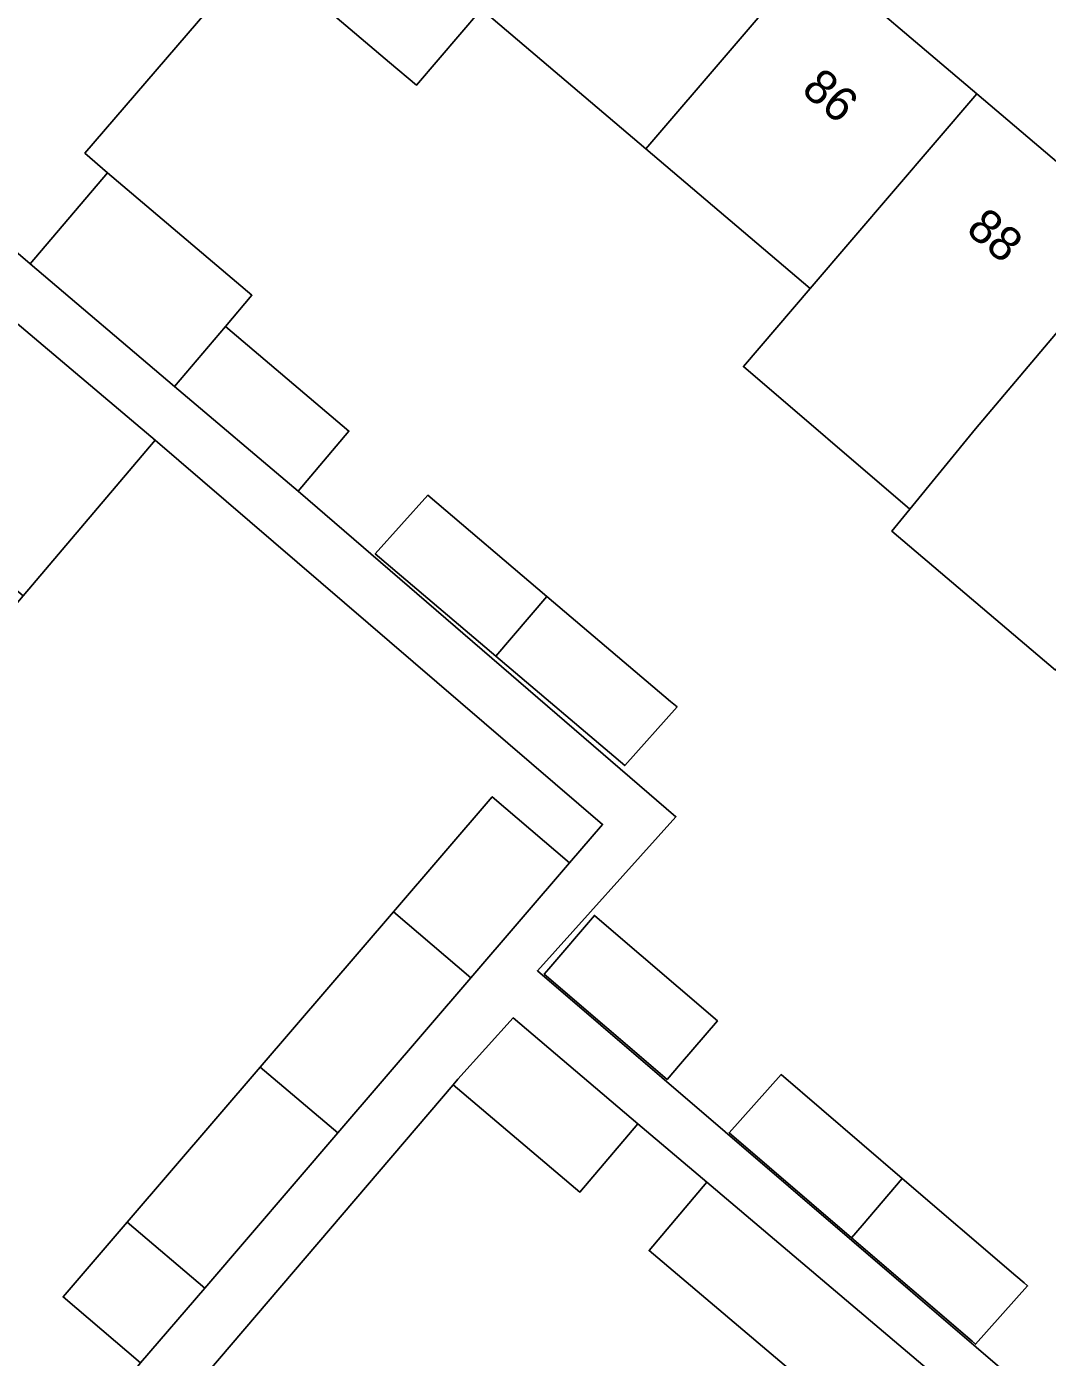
# Model space of a CAD drawing. Extents: x 162523 to 163266, y 381230 to 382050.
# Drawn here: x 163126.1 to 163155.81, y 381671.51 to 381710.23 of the extents above; entities that cross this region are included whole.
import ezdxf

# ---------------------------------------------------------------- set-up
doc = ezdxf.new("R2010")
doc.units = 0
for name, color, linetype in [('IMGEO_Erf', 7, 'Continuous'), ('IMGEO_Muur', 7, 'Continuous'), ('IMGEO_Pand', 7, 'Continuous'), ('IMGEO_Pand_nummerreeks', 7, 'Continuous'), ('IMGEO_Voetpad_open', 7, 'Continuous')]:
    doc.layers.add(name, color=color, linetype=linetype)

msp = doc.modelspace()

# ---------------------------------------------------------------- linework, layer by layer
at = {"layer": 'IMGEO_Erf'}
for points in [[(163220.342, 381656.94), (163142.194, 381723.423), (163139.589, 381720.366), (163141.934, 381718.394), (163142.481, 381719.018), (163144.569, 381717.246), (163143.99, 381716.563), (163144.186, 381716.396), (163148.973, 381712.334), (163153.756, 381708.275), (163158.535, 381704.219)], [(163156.049, 381691.503), (163151.287, 381695.545), (163151.815, 381696.193), (163146.969, 381700.338), (163148.913, 381702.612), (163144.129, 381706.671), (163139.682, 381710.445), (163139.342, 381710.733), (163137.452, 381708.523), (163136.669, 381709.187), (163132.857, 381712.423), (163127.802, 381706.548), (163128.456, 381705.978), (163132.66, 381702.415), (163131.891, 381701.507), (163135.487, 381698.459), (163134.008, 381696.714), (163145.004, 381687.238), (163140.97, 381682.758), (163159.202, 381667.12)], [(163156.896, 381663.899), (163153.342, 381666.904), (163155.023, 381668.883), (163153.012, 381670.586), (163151.33, 381668.605), (163144.22, 381674.618), (163145.907, 381676.604), (163143.897, 381678.307), (163142.209, 381676.319), (163138.519, 381679.439), (163128.484, 381667.696), (163133.212, 381663.677), (163137.76, 381659.81), (163142.309, 381655.943), (163144.491, 381658.512), (163149.039, 381654.645), (163146.857, 381652.076), (163151.406, 381648.209), (163155.954, 381644.343)]]:
    msp.add_lwpolyline(points, dxfattribs=at)
for points in [[(163132.906, 381679.956), (163136.779, 381684.471), (163139.655, 381687.823), (163141.902, 381685.895), (163142.866, 381687.018), (163129.847, 381698.192), (163126, 381693.663), (163122.134, 381689.113), (163124.245, 381687.324), (163120.381, 381682.775), (163118.27, 381684.564), (163114.404, 381680.014), (163110.538, 381675.463), (163106.497, 381670.706), (163117.58, 381661.297), (163121.655, 381666.095), (163120.341, 381667.209), (163121.496, 381668.569), (163124.884, 381665.692), (163129.421, 381671.346), (163127.168, 381673.267), (163129.032, 381675.44)], [(163141.249, 381693.65), (163144.846, 381690.596), (163145.037, 381690.434), (163143.514, 381688.73), (163139.764, 381691.913), (163136.254, 381694.892), (163137.778, 381696.595)], [(163145.137, 381680.048), (163144.746, 381679.592), (163141.168, 381682.66), (163141.301, 381682.816), (163142.63, 381684.367), (163142.849, 381684.18), (163146.209, 381681.299)], [(163151.59, 381676.716), (163154.895, 381673.882), (163155.135, 381673.676), (163155.239, 381673.587), (163153.725, 381671.893), (163153.621, 381671.982), (163150.114, 381674.989), (163146.548, 381678.047), (163148.062, 381679.74)]]:
    msp.add_lwpolyline(points, close=True, dxfattribs=at)
at = {"layer": 'IMGEO_Muur'}
msp.add_lwpolyline([(163128.456, 381705.978), (163127.802, 381706.548), (163132.857, 381712.423)], dxfattribs=at)
at = {"layer": 'IMGEO_Pand'}
for points in [[(163144.186, 381716.396), (163143.99, 381716.563), (163144.569, 381717.246), (163142.481, 381719.018), (163141.934, 381718.394), (163139.589, 381720.366), (163132.857, 381712.423), (163136.669, 381709.187), (163137.452, 381708.523), (163139.342, 381710.733)], [(163148.973, 381712.334), (163144.186, 381716.396), (163139.342, 381710.733), (163139.682, 381710.445), (163144.129, 381706.671)], [(163148.913, 381702.612), (163153.756, 381708.275), (163148.973, 381712.334), (163144.129, 381706.671)], [(163158.535, 381704.219), (163153.756, 381708.275), (163148.913, 381702.612), (163146.969, 381700.338), (163151.815, 381696.193), (163153.721, 381698.531)], [(163128.456, 381705.978), (163126.209, 381703.326), (163130.412, 381699.763), (163131.891, 381701.507), (163132.66, 381702.415)], [(163163.395, 381700.094), (163158.535, 381704.219), (163153.721, 381698.531), (163151.815, 381696.193), (163151.287, 381695.545), (163156.049, 381691.503)], [(163126, 381693.663), (163129.847, 381698.192), (163124.567, 381702.644), (163120.729, 381698.13)], [(163131.891, 381701.507), (163130.412, 381699.763), (163134.008, 381696.714), (163135.487, 381698.459)], [(163141.249, 381693.65), (163137.778, 381696.595), (163136.254, 381694.892), (163139.764, 381691.913)], [(163141.249, 381693.65), (163139.764, 381691.913), (163143.514, 381688.73), (163145.037, 381690.434), (163144.846, 381690.596)], [(163136.779, 381684.471), (163139.038, 381682.556), (163141.902, 381685.895), (163139.655, 381687.823)], [(163136.779, 381684.471), (163132.906, 381679.956), (163135.165, 381678.041), (163139.038, 381682.556)], [(163141.168, 381682.66), (163144.746, 381679.592), (163145.137, 381680.048), (163146.209, 381681.299), (163142.849, 381684.18), (163142.63, 381684.367), (163141.301, 381682.816)], [(163140.262, 381681.386), (163138.659, 381679.603), (163138.519, 381679.439), (163142.209, 381676.319), (163143.897, 381678.307)], [(163131.291, 381673.526), (163135.165, 381678.041), (163132.906, 381679.956), (163129.032, 381675.44)], [(163150.114, 381674.989), (163150.421, 381675.348), (163151.59, 381676.716), (163148.062, 381679.74), (163146.548, 381678.047)], [(163145.907, 381676.604), (163144.22, 381674.618), (163151.33, 381668.605), (163153.012, 381670.586)], [(163151.59, 381676.716), (163150.421, 381675.348), (163150.114, 381674.989), (163153.621, 381671.982), (163153.725, 381671.893), (163155.239, 381673.587), (163155.135, 381673.676), (163154.895, 381673.882)], [(163129.032, 381675.44), (163127.168, 381673.267), (163129.421, 381671.346), (163131.291, 381673.526)]]:
    msp.add_lwpolyline(points, close=True, dxfattribs=at)
at = {"layer": 'IMGEO_Voetpad_open'}
for points in [[(163123.788, 381703.302), (163124.567, 381702.644), (163125.584, 381703.861), (163126.209, 381703.326), (163128.456, 381705.978), (163127.802, 381706.548), (163132.857, 381712.423), (163139.589, 381720.366), (163142.194, 381723.423), (163145.337, 381726.7)], [(163159.202, 381667.12), (163140.97, 381682.758), (163145.004, 381687.238), (163134.008, 381696.714), (163130.412, 381699.763), (163126.209, 381703.326), (163125.584, 381703.861), (163124.567, 381702.644), (163129.847, 381698.192), (163142.866, 381687.018), (163141.902, 381685.895), (163139.038, 381682.556), (163135.165, 381678.041), (163131.291, 381673.526), (163129.421, 381671.346)], [(163128.484, 381667.696), (163138.519, 381679.439), (163138.659, 381679.603), (163140.262, 381681.386), (163143.897, 381678.307), (163145.907, 381676.604), (163153.012, 381670.586)]]:
    msp.add_lwpolyline(points, dxfattribs=at)

# ---------------------------------------------------------------- texts
at = {"layer": 'IMGEO_Pand_nummerreeks'}
for s, rotation, p in [('86', 319.6795, (163148.617, 381708.334)), ('88', 319.681, (163153.408, 381704.268))]:
    msp.add_text(s, height=1, rotation=rotation, dxfattribs=at).set_placement(p)

doc.saveas('drawing.dxf')
